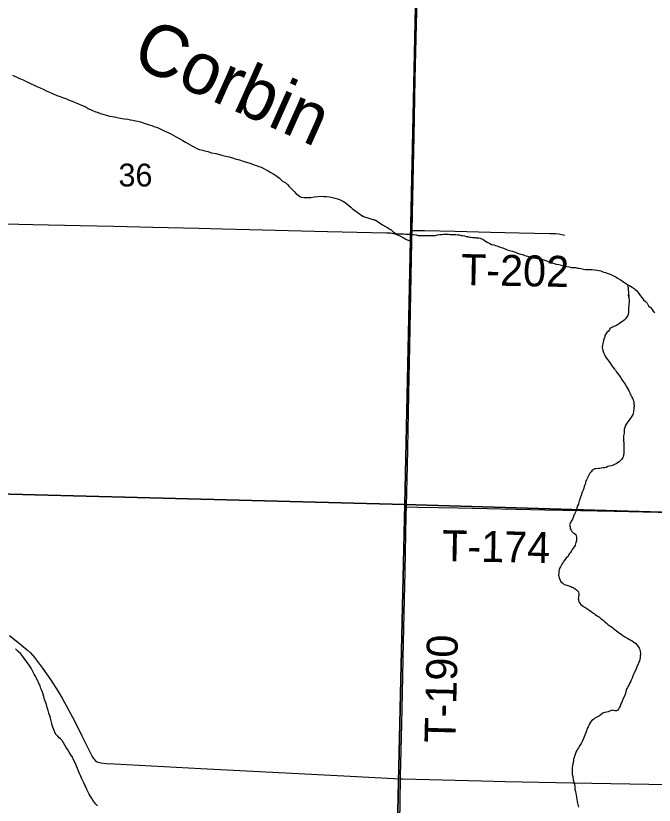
# Model space of a CAD drawing. Extents: x 1587405 to 1714697, y 1028970 to 1155083.
# Drawn here: x 1678758 to 1684950, y 1088767 to 1096415 of the extents above; entities that cross this region are included whole.
import ezdxf

# ---------------------------------------------------------------- set-up
doc = ezdxf.new("R2010")
doc.units = 0
for name, color, linetype in [('GM_X_Major_River', 7, 'Continuous'), ('GM_X_Minor_River', 7, 'Continuous'), ('GM_X_Minor_River_Text', 7, 'Continuous'), ('GM_X_Section', 7, 'Continuous'), ('GM_X_Section_Text', 7, 'Continuous'), ('GM_X_Township_Road', 7, 'Continuous'), ('GM_X_Township_Road_Text', 7, 'Continuous')]:
    doc.layers.add(name, color=color, linetype=linetype)

msp = doc.modelspace()

# ---------------------------------------------------------------- linework, layer by layer
at = {"layer": 'GM_X_Major_River'}
msp.add_lwpolyline([(1679549.3, 1088759.1), (1679535.3, 1088775.2), (1679525.3, 1088789.3), (1679515.3, 1088799.4), (1679505.3, 1088815.5), (1679499.3, 1088827.5), (1679493.3, 1088839.6), (1679481.3, 1088857.7), (1679471.3, 1088873.8), (1679461.3, 1088891.9), (1679455.3, 1088905.9), (1679447.3, 1088920), (1679439.3, 1088944.1), (1679427.3, 1088962.2), (1679417.4, 1088982.3), (1679407.4, 1089002.4), (1679399.4, 1089022.5), (1679393.4, 1089038.6), (1679385.4, 1089054.6), (1679377.4, 1089074.7), (1679367.4, 1089096.8), (1679357.5, 1089120.9), (1679347.5, 1089145.1), (1679337.5, 1089171.2), (1679319.5, 1089205.3), (1679307.5, 1089231.5), (1679293.6, 1089255.6), (1679277.6, 1089279.7), (1679263.6, 1089303.9), (1679247.6, 1089326), (1679233.6, 1089348.1), (1679219.6, 1089370.2), (1679207.6, 1089392.3), (1679191.6, 1089408.4), (1679177.5, 1089420.5), (1679165.5, 1089436.6), (1679149.5, 1089450.7), (1679141.5, 1089464.8), (1679135.5, 1089474.8), (1679131.5, 1089488.9), (1679123.6, 1089505), (1679117.6, 1089523), (1679111.6, 1089541.1), (1679107.6, 1089559.2), (1679091.7, 1089623.5), (1679079.8, 1089657.6), (1679071.8, 1089683.7), (1679063.8, 1089711.8), (1679055.9, 1089742), (1679045.9, 1089768.1), (1679037.9, 1089792.2), (1679030, 1089820.3), (1679024, 1089842.4), (1679016, 1089862.5), (1679010, 1089878.6), (1679002, 1089896.6), (1678994.1, 1089922.8), (1678982.1, 1089946.9), (1678972.1, 1089971), (1678960.1, 1089993.1), (1678948.1, 1090017.2), (1678936.1, 1090035.3), (1678926.2, 1090055.4), (1678916.2, 1090073.5), (1678906.2, 1090093.6), (1678894.2, 1090113.7), (1678882.2, 1090131.8), (1678870.2, 1090149.9), (1678856.2, 1090168), (1678842.2, 1090186.1), (1678828.2, 1090208.2), (1678808.2, 1090232.4), (1678782.1, 1090256.5), (1678756.1, 1090280.7)], dxfattribs=at)
at = {"layer": 'GM_X_Minor_River'}
for points in [[(1678727.1, 1095841.2), (1678761.1, 1095822.6), (1678793.1, 1095806.1), (1678829.2, 1095793.6), (1678853.3, 1095781.2), (1678881.3, 1095768.8), (1678963.4, 1095729.6), (1678995.5, 1095717.1), (1679023.5, 1095704.7), (1679053.5, 1095688.2), (1679085.6, 1095675.7), (1679115.6, 1095661.3), (1679157.7, 1095642.6), (1679189.8, 1095632.2), (1679221.8, 1095619.7), (1679249.9, 1095609.3), (1679276, 1095598.9), (1679304, 1095588.5), (1679334.1, 1095576), (1679366.1, 1095561.5), (1679396.2, 1095549.1), (1679420.2, 1095538.7), (1679442.3, 1095530.4), (1679460.2, 1095516.1), (1679496.3, 1095501.6), (1679526.3, 1095487.1), (1679556.4, 1095476.7), (1679580.5, 1095468.3), (1679602.5, 1095462), (1679624.6, 1095455.7), (1679646.7, 1095449.4), (1679668.8, 1095443.1), (1679692.9, 1095440.7), (1679717, 1095436.4), (1679753.2, 1095427.9), (1679809.5, 1095417.1), (1679845.6, 1095412.6), (1679869.8, 1095408.3), (1679893.9, 1095403.9), (1679918, 1095397.6), (1679942.1, 1095393.3), (1679968.2, 1095386.9), (1679994.3, 1095378.5), (1680024.3, 1095368.1), (1680052.4, 1095359.7), (1680078.5, 1095351.3), (1680098.6, 1095343), (1680124.6, 1095334.6), (1680144.7, 1095326.3), (1680164.7, 1095318), (1680184.7, 1095307.7), (1680208.7, 1095293.3), (1680234.8, 1095282.9), (1680260.8, 1095270.5), (1680284.8, 1095258.2), (1680308.8, 1095245.8), (1680378.8, 1095206.7), (1680402.8, 1095192.3), (1680426.8, 1095177.9), (1680448.8, 1095163.6), (1680470.8, 1095151.3), (1680492.8, 1095140.9), (1680514.8, 1095130.6), (1680540.9, 1095120.2), (1680569, 1095111.8), (1680593.1, 1095105.4), (1680621.2, 1095099.1), (1680655.3, 1095088.6), (1680699.5, 1095079.9), (1680733.6, 1095071.5), (1680765.7, 1095063), (1680795.9, 1095056.6), (1680828, 1095048.1), (1680860.1, 1095039.7), (1680894.2, 1095027.2), (1680928.3, 1095018.7), (1680964.5, 1095008.2), (1680996.6, 1094997.7), (1681028.7, 1094987.2), (1681068.8, 1094972.6), (1681092.8, 1094964.3), (1681114.9, 1094956), (1681136.9, 1094947.6), (1681158.9, 1094937.3), (1681181, 1094927), (1681205, 1094914.6), (1681233, 1094898.1)], [(1681233, 1094898.1), (1681261, 1094881.7), (1681288.9, 1094861.3), (1681316.8, 1094840.8), (1681344.7, 1094812.3), (1681376.7, 1094795.8), (1681394.6, 1094779.5), (1681410.5, 1094761.2), (1681426.4, 1094744.9), (1681442.3, 1094728.7), (1681460.2, 1094708.3), (1681478.1, 1094690), (1681494.1, 1094679.8), (1681512, 1094665.5), (1681526, 1094659.2), (1681554.2, 1094654.9), (1681584.4, 1094654.5), (1681620.7, 1094656), (1681655, 1094659.6), (1681719.5, 1094666.8), (1681745.7, 1094664.4), (1681771.8, 1094664.1), (1681800, 1094659.7), (1681830.1, 1094655.3), (1681854.2, 1094648.9), (1681878.3, 1094642.6), (1681896.4, 1094636.3), (1681918.4, 1094626), (1681936.4, 1094615.7), (1681952.4, 1094607.4), (1681970.3, 1094593.1), (1681988.3, 1094576.8), (1682006.2, 1094562.5), (1682022.1, 1094548.3), (1682038.1, 1094536), (1682052.1, 1094525.8), (1682068, 1094513.5), (1682123.6, 1094473.1)], [(1682121.7, 1094474.5), (1682253.7, 1094431.2), (1682241.6, 1094435.2), (1682253.7, 1094431.2), (1682263.7, 1094425.1), (1682275.7, 1094415), (1682293.7, 1094405), (1682313.8, 1094388.8), (1682343.8, 1094374.7), (1682363.9, 1094362.6), (1682375.9, 1094354.5), (1682385.9, 1094348.5), (1682397.9, 1094340.4), (1682414, 1094326.3), (1682424, 1094318.2), (1682438, 1094310.2), (1682452, 1094304.1), (1682466.1, 1094302.1), (1682476.1, 1094302), (1682488.2, 1094302), (1682502.2, 1094301.9), (1682522.3, 1094301.9), (1682542.3, 1094299.8), (1682564.4, 1094299.7), (1682584.5, 1094299.7), (1682600.5, 1094297.6), (1682610.6, 1094295.6), (1682640.7, 1094291.5), (1682650.7, 1094289.4), (1682660.7, 1094287.4), (1682672.8, 1094287.3), (1682684.8, 1094285.3), (1682698.8, 1094285.3), (1682716.9, 1094285.2), (1682735, 1094285.1), (1682751, 1094285.1), (1682769.1, 1094285), (1682785.1, 1094285), (1682809.2, 1094284.9), (1682827.3, 1094286.9), (1682847.4, 1094292.8), (1682869.4, 1094294.8), (1682889.5, 1094296.7), (1682907.6, 1094298.6), (1682925.6, 1094298.6), (1682941.7, 1094298.5), (1682955.7, 1094298.5), (1682971.8, 1094296.4), (1682985.8, 1094296.4), (1683001.9, 1094296.3), (1683026, 1094296.2), (1683044, 1094294.2), (1683060.1, 1094292.1), (1683076.1, 1094288.1), (1683092.2, 1094286), (1683110.2, 1094281.9), (1683126.3, 1094277.9), (1683140.3, 1094275.8), (1683150.3, 1094273.8), (1683160.4, 1094271.7), (1683170.4, 1094269.7), (1683186.5, 1094265.6), (1683198.5, 1094265.6), (1683212.5, 1094265.6), (1683224.6, 1094265.5), (1683234.6, 1094263.5), (1683248.7, 1094263.4), (1683262.7, 1094259.4), (1683274.7, 1094255.3), (1683286.8, 1094251.3), (1683314.8, 1094233.1), (1683328.8, 1094223), (1683342.9, 1094215), (1683354.9, 1094208.9), (1683370.9, 1094200.8), (1683393, 1094194.7), (1683411, 1094188.7), (1683433.1, 1094182.6), (1683455.2, 1094174.5), (1683479.2, 1094166.4), (1683503.3, 1094156.2), (1683525.3, 1094148.2), (1683547.4, 1094142.1), (1683571.5, 1094134), (1683595.5, 1094127.9), (1683617.6, 1094119.8), (1683641.6, 1094109.7), (1683671.7, 1094101.5), (1683695.8, 1094093.4), (1683721.9, 1094085.3), (1683749.9, 1094077.2), (1683780, 1094071.1), (1683814.1, 1094065), (1683844.2, 1094058.8), (1683868.3, 1094052.8), (1683890.3, 1094046.6), (1683904.4, 1094040.6), (1683916.4, 1094036.5), (1683932.4, 1094032.5), (1683944.5, 1094026.4), (1683960.5, 1094022.3)], [(1683960.5, 1094022.3), (1683978.6, 1094016.3), (1684000.6, 1094010.2), (1684024.7, 1094004.1), (1684050.8, 1093998), (1684076.8, 1093991.9), (1684100.9, 1093985.8), (1684125, 1093981.7), (1684145, 1093977.6), (1684165.1, 1093975.5), (1684189.2, 1093975.5), (1684207.2, 1093971.4), (1684223.3, 1093969.3), (1684237.3, 1093965.3), (1684251.4, 1093963.2), (1684265.4, 1093959.2), (1684283.5, 1093957.1), (1684303.5, 1093957), (1684325.6, 1093957), (1684349.7, 1093956.9), (1684415.9, 1093948.6), (1684431.9, 1093942.6), (1684446, 1093938.5), (1684462, 1093932.4), (1684478.1, 1093928.4), (1684494.1, 1093922.3), (1684514.2, 1093914.2), (1684534.2, 1093904.1), (1684556.3, 1093896), (1684576.3, 1093885.9), (1684594.3, 1093871.8), (1684616.4, 1093861.7), (1684630.4, 1093853.6), (1684644.4, 1093841.6), (1684660.5, 1093831.5), (1684672.5, 1093823.4), (1684684.5, 1093815.3), (1684694.5, 1093809.3), (1684708.6, 1093803.2), (1684720.6, 1093797.2), (1684734.6, 1093787.1), (1684744.6, 1093779), (1684756.6, 1093773), (1684766.7, 1093764.9), (1684778.7, 1093754.8), (1684788.7, 1093740.8), (1684800.7, 1093724.7), (1684814.7, 1093704.6), (1684828.7, 1093684.4), (1684846.7, 1093664.3), (1684864.7, 1093646.2), (1684880.7, 1093630.1), (1684894.7, 1093606), (1684914.8, 1093587.8), (1684928.8, 1093569.8), (1684940.8, 1093553.7), (1684954.8, 1093539.6)], [(1684694.5, 1093809.3), (1684702.3, 1093688.9), (1684700.3, 1093713), (1684702.3, 1093688.9), (1684702.3, 1093678.8), (1684706.2, 1093662.8), (1684706.2, 1093646.7), (1684704.1, 1093616.6), (1684704.1, 1093604.6), (1684702, 1093588.5), (1684702, 1093574.5), (1684702, 1093558.4), (1684701.9, 1093546.4), (1684701.9, 1093536.4), (1684697.9, 1093522.3), (1684693.8, 1093512.3), (1684685.8, 1093498.3), (1684673.7, 1093482.3), (1684657.6, 1093466.3), (1684641.5, 1093452.3), (1684617.4, 1093436.3), (1684599.3, 1093424.3), (1684587.3, 1093416.3), (1684577.2, 1093412.4), (1684557.1, 1093404.4), (1684547.1, 1093398.4), (1684537, 1093394.4), (1684520.9, 1093382.4), (1684514.9, 1093372.4), (1684506.8, 1093358.4), (1684490.8, 1093346.4), (1684484.7, 1093336.4), (1684472.6, 1093318.4), (1684470.6, 1093306.3), (1684466.6, 1093296.3), (1684462.5, 1093284.3), (1684458.5, 1093268.3), (1684454.4, 1093254.2), (1684450.4, 1093240.2), (1684448.3, 1093222.1), (1684446.3, 1093210.1), (1684446.3, 1093200.1), (1684448.3, 1093190), (1684452.2, 1093172), (1684454.2, 1093161.9), (1684458.2, 1093151.9), (1684464.2, 1093139.8), (1684470.2, 1093125.8), (1684478.2, 1093109.7), (1684492.2, 1093087.6), (1684508.2, 1093067.4), (1684542.2, 1093021.2), (1684552.2, 1093009.1), (1684564.2, 1092993), (1684574.2, 1092980.9), (1684582.2, 1092968.9), (1684592.2, 1092956.8), (1684604.2, 1092938.7), (1684612.2, 1092926.6), (1684620.2, 1092916.6), (1684626.2, 1092906.5), (1684634.2, 1092894.5), (1684640.2, 1092884.4), (1684650.2, 1092872.3), (1684658.2, 1092860.3), (1684664.2, 1092850.2), (1684672.2, 1092838.1), (1684678.2, 1092828.1), (1684686.2, 1092810), (1684696.2, 1092793.9), (1684702.2, 1092783.9), (1684706.2, 1092773.8), (1684712.2, 1092761.8), (1684716.1, 1092749.7), (1684722.1, 1092739.7), (1684730.1, 1092725.6), (1684736.1, 1092715.5), (1684746.1, 1092695.4), (1684748.1, 1092685.4), (1684752.1, 1092675.4), (1684752.1, 1092663.3), (1684752, 1092651.3), (1684754, 1092641.2), (1684754, 1092631.2), (1684752, 1092619.2), (1684751.9, 1092609.1), (1684751.9, 1092599.1), (1684749.9, 1092589.1), (1684747.9, 1092577.1), (1684741.8, 1092553), (1684733.7, 1092537), (1684725.7, 1092524.9), (1684713.6, 1092506.9), (1684683.4, 1092468.9), (1684673.3, 1092452.9), (1684669.3, 1092440.8), (1684665.2, 1092426.8), (1684663.2, 1092416.8), (1684659.2, 1092406.8), (1684659.1, 1092392.7), (1684657.1, 1092372.7)], [(1684657.1, 1092372.7), (1684655, 1092358.6), (1684653, 1092346.6), (1684653, 1092334.6), (1684652.9, 1092324.5), (1684652.9, 1092310.5), (1684652.9, 1092294.4), (1684654.8, 1092276.4), (1684654.8, 1092260.3), (1684654.8, 1092246.3), (1684654.7, 1092230.2), (1684654.7, 1092214.1), (1684654.7, 1092196.1), (1684654.6, 1092176), (1684652.6, 1092160), (1684650.5, 1092149.9), (1684646.5, 1092135.9), (1684634.4, 1092119.9), (1684626.4, 1092109.9), (1684610.3, 1092093.9), (1684594.2, 1092083.9), (1684582.1, 1092073.9), (1684564, 1092068), (1684552, 1092062), (1684533.9, 1092054), (1684511.8, 1092050.1), (1684499.8, 1092048.1), (1684483.7, 1092040.1), (1684467.6, 1092036.2), (1684455.6, 1092034.2), (1684435.5, 1092032.3), (1684419.5, 1092030.3), (1684409.4, 1092030.3), (1684385.3, 1092026.4), (1684375.3, 1092024.4), (1684361.2, 1092018.4), (1684345.2, 1092006.4), (1684337.1, 1091996.4), (1684327, 1091982.4), (1684319, 1091970.4), (1684312.9, 1091958.4), (1684306.9, 1091946.4), (1684300.8, 1091932.3), (1684292.8, 1091918.3), (1684286.7, 1091908.3), (1684284.7, 1091896.3), (1684282.7, 1091884.2), (1684276.6, 1091870.2), (1684270.5, 1091854.2), (1684266.5, 1091838.1), (1684260.4, 1091818.1), (1684252.4, 1091798.1), (1684246.3, 1091780), (1684240.2, 1091766), (1684232.2, 1091744), (1684228.1, 1091727.9), (1684222.1, 1091715.9), (1684218, 1091703.9), (1684214, 1091683.8), (1684205.9, 1091665.8), (1684199.8, 1091645.7), (1684193.8, 1091631.7), (1684191.7, 1091619.7), (1684183.7, 1091599.6), (1684177.6, 1091585.6), (1684171.6, 1091575.6), (1684165.5, 1091553.5), (1684157.4, 1091539.5), (1684151.4, 1091529.5), (1684145.3, 1091519.5), (1684141.3, 1091509.5), (1684135.3, 1091499.5), (1684129.2, 1091487.4), (1684133.2, 1091463.3), (1684135.1, 1091445.3), (1684143.1, 1091431.2), (1684151.1, 1091419.1), (1684165.2, 1091407.1), (1684177.2, 1091399), (1684189.2, 1091388.9), (1684193.2, 1091376.9), (1684197.2, 1091364.8), (1684197.1, 1091346.8), (1684195.1, 1091328.7), (1684191, 1091312.7), (1684187, 1091298.6), (1684182.9, 1091286.6), (1684174.9, 1091270.6), (1684164.8, 1091256.6), (1684154.7, 1091242.6), (1684146.7, 1091232.5), (1684136.6, 1091216.5), (1684128.6, 1091206.5), (1684122.5, 1091194.5), (1684112.4, 1091174.5), (1684096.4, 1091162.5), (1684086.3, 1091148.5), (1684070.2, 1091128.4), (1684062.1, 1091114.4), (1684054.1, 1091102.4), (1684046, 1091088.4)], [(1684046, 1091088.4), (1684040, 1091076.4), (1684035.9, 1091066.3), (1684027.9, 1091046.3), (1684025.8, 1091034.3), (1684023.8, 1091024.2), (1684023.8, 1091014.2), (1684021.7, 1091000.2), (1684023.7, 1090982.1), (1684027.7, 1090968.1), (1684037.7, 1090945.9), (1684045.6, 1090931.9), (1684059.7, 1090919.8), (1684073.7, 1090909.7), (1684089.7, 1090901.6), (1684101.8, 1090899.6), (1684111.8, 1090895.5), (1684121.8, 1090893.5), (1684139.9, 1090885.4), (1684151.9, 1090879.4), (1684163.9, 1090875.3), (1684173.9, 1090869.2), (1684184, 1090863.2), (1684200, 1090851.1), (1684214, 1090835), (1684218, 1090814.9), (1684217.9, 1090802.9), (1684215.9, 1090792.9), (1684215.9, 1090780.8), (1684213.8, 1090768.8), (1684215.8, 1090758.8), (1684215.8, 1090748.7), (1684219.8, 1090738.7), (1684227.8, 1090724.6), (1684239.8, 1090710.5), (1684251.8, 1090700.4), (1684263.8, 1090692.4), (1684277.9, 1090686.3), (1684315.9, 1090658.1), (1684338, 1090642), (1684354, 1090631.9), (1684366, 1090623.8), (1684378, 1090615.8), (1684390.1, 1090605.7), (1684404.1, 1090597.6), (1684420.1, 1090587.5), (1684436.1, 1090573.4), (1684454.2, 1090559.3), (1684470.2, 1090543.2), (1684486.2, 1090531.1), (1684500.2, 1090517.1), (1684520.3, 1090504.9), (1684534.3, 1090494.9), (1684548.3, 1090484.8), (1684558.3, 1090476.7), (1684570.3, 1090466.6), (1684584.4, 1090456.6), (1684598.4, 1090446.5), (1684614.4, 1090434.4), (1684630.4, 1090422.3), (1684646.5, 1090410.2), (1684664.5, 1090398.1), (1684692.6, 1090382), (1684710.6, 1090371.9), (1684724.6, 1090365.8), (1684734.7, 1090357.8), (1684752.7, 1090347.7), (1684768.7, 1090335.6), (1684782.7, 1090321.5), (1684794.7, 1090305.4), (1684802.7, 1090289.3), (1684810.7, 1090275.2), (1684814.7, 1090255.2), (1684816.7, 1090237.1), (1684816.6, 1090225.1), (1684814.6, 1090213), (1684812.5, 1090197), (1684810.5, 1090182.9), (1684806.5, 1090166.9), (1684784.3, 1090114.8), (1684778.2, 1090096.8), (1684770.1, 1090076.7), (1684760, 1090056.7), (1684752, 1090038.7), (1684743.9, 1090020.6), (1684735.8, 1089998.6), (1684727.8, 1089978.6), (1684719.7, 1089962.5), (1684711.6, 1089944.5), (1684703.6, 1089930.5), (1684697.5, 1089918.4), (1684691.5, 1089908.4), (1684685.4, 1089898.4), (1684679.4, 1089880.4), (1684669.2, 1089838.3), (1684647.1, 1089792.2), (1684639, 1089776.2), (1684634.9, 1089766.1), (1684628.9, 1089756.1), (1684626.9, 1089746.1), (1684618.8, 1089726.1)], [(1684618.8, 1089726.1), (1684610.7, 1089710), (1684604.7, 1089698), (1684596.6, 1089686), (1684582.6, 1089680), (1684568.5, 1089682.1), (1684554.5, 1089684.1), (1684544.5, 1089686.2), (1684534.4, 1089684.2), (1684516.3, 1089676.2), (1684502.3, 1089672.2), (1684486.2, 1089668.3), (1684470.1, 1089664.3), (1684452.1, 1089658.4), (1684417.9, 1089632.4), (1684391.8, 1089620.4), (1684373.7, 1089610.5), (1684359.6, 1089598.5), (1684343.5, 1089586.5), (1684331.5, 1089570.5), (1684321.4, 1089556.4), (1684315.3, 1089540.4), (1684309.3, 1089524.4), (1684301.2, 1089510.4), (1684295.2, 1089498.3), (1684289.1, 1089478.3), (1684277, 1089444.2), (1684264.9, 1089414.2), (1684252.8, 1089390.1), (1684240.7, 1089366.1), (1684228.6, 1089344.1), (1684216.5, 1089324), (1684204.4, 1089308), (1684198.4, 1089296), (1684192.3, 1089286), (1684188.3, 1089276), (1684182.2, 1089257.9), (1684176.2, 1089241.9), (1684172.1, 1089227.8), (1684168.1, 1089211.8), (1684166, 1089193.8), (1684162, 1089171.7), (1684157.9, 1089149.6), (1684155.8, 1089131.6), (1684153.8, 1089113.5), (1684153.8, 1089097.5), (1684153.7, 1089081.4), (1684155.7, 1089065.4), (1684159.7, 1089045.3), (1684163.6, 1089011.2), (1684169.6, 1088991.1), (1684175.5, 1088971), (1684179.5, 1088946.9), (1684181.4, 1088922.8), (1684185.4, 1088898.7), (1684189.4, 1088878.6), (1684193.4, 1088864.6), (1684195.3, 1088850.5), (1684197.3, 1088838.5), (1684199.3, 1088824.4), (1684203.2, 1088798.3), (1684209.2, 1088772.2), (1684215.2, 1088746.1)]]:
    msp.add_lwpolyline(points, dxfattribs=at)
at = {"layer": 'GM_X_Section'}
for points in [[(1682643.9, 1096958.6), (1682532.3, 1091680.4), (1677212.6, 1091818.6), (1677285.8, 1097061.7)], [(1687985.7, 1096825.7), (1687835.7, 1091520.3), (1682532.3, 1091680.4), (1682643.9, 1096958.6)], [(1677212.6, 1091818.6), (1682532.3, 1091680.4), (1682413, 1086444.5), (1682412.7, 1086418.5), (1677028.4, 1086675.5)], [(1682532.3, 1091680.4), (1687835.7, 1091520.3), (1688815.7, 1091498.8), (1688736.3, 1086256.4), (1682413, 1086444.5)]]:
    msp.add_lwpolyline(points, close=True, dxfattribs=at)
at = {"layer": 'GM_X_Township_Road'}
for points in [[(1682601.7, 1094335.7), (1682609.8, 1094655.7), (1682623.3, 1095246), (1682631.6, 1095803.6), (1682646.6, 1096459.5), (1682652.2, 1096721.9), (1682654.8, 1096885.9), (1682655.6, 1096967.5)], [(1677279.1, 1094439.2), (1677312.4, 1094437.5), (1677378, 1094434.2), (1678380, 1094406.9), (1678922.1, 1094392), (1679382.1, 1094381.8), (1679710.7, 1094375.6), (1680088.5, 1094366.9), (1680532.1, 1094356.3), (1680762.1, 1094350.5), (1681024.9, 1094343.7), (1681780.6, 1094326.7), (1682207.7, 1094315.7), (1682355.6, 1094313.5), (1682388.5, 1094310.9), (1682420.8, 1094305.4), (1682436.6, 1094301.2), (1682452.1, 1094296), (1682481.9, 1094282.3), (1682525.5, 1094259.1), (1682540.3, 1094252), (1682555.6, 1094246), (1682599.3, 1094228.7)], [(1682599.3, 1094228.7), (1682600.2, 1094278.5), (1682601.7, 1094335.7)], [(1682601.7, 1094335.7), (1682623.2, 1094335.6), (1682721.7, 1094335.1), (1683017.1, 1094329.2), (1683361.7, 1094319), (1683640.8, 1094312.8), (1683936.2, 1094305.5), (1683994, 1094304.6), (1684023.5, 1094302.1), (1684081.8, 1094288.8)], [(1682548, 1091656.2), (1682551.7, 1091802.3), (1682557.9, 1092048.3), (1682565.9, 1092573.1), (1682574.4, 1092917.4), (1682577.6, 1093048.6), (1682599.3, 1094228.7)], [(1682489.4, 1089023.7), (1682489.7, 1089047.5), (1682501.7, 1089555.8), (1682508.7, 1089850.9), (1682519.8, 1090342.9), (1682525.8, 1090621.7), (1682535.2, 1091031.6), (1682545.9, 1091572.8), (1682548, 1091656.2)], [(1682548, 1091656.2), (1682658.2, 1091655.3), (1683050.2, 1091649.3), (1683889.1, 1091629.4), (1684234.5, 1091620.7), (1684562.3, 1091614.7), (1685403.7, 1091594.8), (1686096.3, 1091577.4), (1687022.4, 1091551.4), (1687515.8, 1091537.4), (1687850.7, 1091527)], [(1678697.7, 1090411), (1678812.6, 1090318), (1678868.1, 1090272.5), (1678901.4, 1090241.6), (1678943.9, 1090193.3), (1678950.7, 1090184.9), (1679017.1, 1090095.4), (1679094.3, 1089984), (1679167.8, 1089868.9), (1679208.4, 1089803.1), (1679327.3, 1089584.8), (1679403.4, 1089433.5), (1679499.9, 1089237.7), (1679508.3, 1089223.8), (1679517.6, 1089211.1), (1679528.5, 1089199.8), (1679540.9, 1089190.7), (1679554.5, 1089183.9), (1679569.2, 1089179.1), (1679585, 1089176), (1679633.6, 1089172.1), (1679715.7, 1089167.9), (1680551.5, 1089122.1), (1681372.9, 1089080), (1682001.4, 1089047), (1682424.6, 1089026.6), (1682489.4, 1089023.7)], [(1682470.4, 1087891.5), (1682474.2, 1088112.7), (1682478.2, 1088391.5), (1682489.4, 1089023.7)], [(1682489.4, 1089023.7), (1682512.5, 1089022.7), (1683274, 1089003.6), (1683503.7, 1088997.8), (1684160.3, 1088984.4), (1684899, 1088968.9), (1685801.8, 1088949.8), (1686130.1, 1088944.2), (1686556.9, 1088935.1), (1686868.8, 1088928.9), (1687131.4, 1088921.9), (1687738.8, 1088909), (1688017.8, 1088903.4), (1688608.7, 1088889.4), (1688798.2, 1088886.3)]]:
    msp.add_lwpolyline(points, dxfattribs=at)

# ---------------------------------------------------------------- texts
at = {"layer": 'GM_X_Minor_River_Text'}
msp.add_text('Corbin', height=500.2, rotation=335.8858, dxfattribs=at).set_placement((1679862.9, 1095947.6))
at = {"layer": 'GM_X_Section_Text'}
msp.add_text('36', height=221, rotation=0.00001, dxfattribs=at).set_placement((1679754.7, 1094761.8))
at = {"layer": 'GM_X_Township_Road_Text'}
for s, rotation, p in [('T-202', 358.87801, (1683073.5, 1093807.5)), ('T-174', 358.87472, (1682890.2, 1091132.4)), ('T-190', 88.59577, (1683020.9, 1089367.9))]:
    msp.add_text(s, height=300, rotation=rotation, dxfattribs=at).set_placement(p)

doc.saveas('drawing.dxf')
